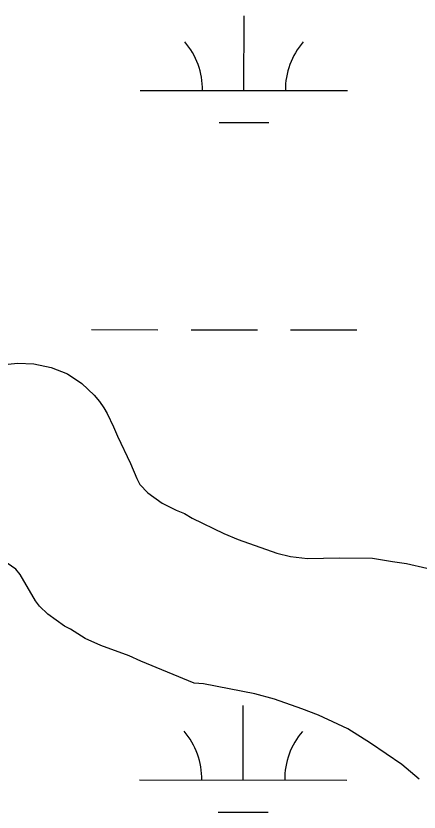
# Model space of a CAD drawing. Extents: x 3148686 to 3186545, y 916144 to 941516.
# Drawn here: x 3179955.4 to 3180149.9, y 933847.2 to 934231.3 of the extents above; entities that cross this region are included whole.
import ezdxf

# ---------------------------------------------------------------- set-up
doc = ezdxf.new("R2010")
doc.units = 0
for name, color, linetype in [('V-SITE-VEGE', 7, 'Continuous'), ('V-TOPO-SHOR', 7, 'Continuous'), ('V-WETL-SWMP', 7, 'Continuous')]:
    doc.layers.add(name, color=color, linetype=linetype)

msp = doc.modelspace()

# ---------------------------------------------------------------- linework, layer by layer
at = {"layer": 'V-SITE-VEGE'}
for p, q in [((3179951.61, 934063.26), (3179956.2, 934063.72)), ((3179956.2, 934063.72), (3179963.99, 934063.41)), ((3179963.99, 934063.41), (3179972.4, 934061.71)), ((3179972.4, 934061.71), (3179980.23, 934058.61)), ((3179980.23, 934058.61), (3179987.27, 934053.9)), ((3179987.27, 934053.9), (3179993.13, 934048.38)), ((3179993.13, 934048.38), (3179995.77, 934045.22)), ((3179995.77, 934045.22), (3179997.8, 934042.25)), ((3179997.8, 934042.25), (3179999.43, 934039.47)), ((3179999.43, 934039.47), (3180002.5, 934033.12)), ((3180002.5, 934033.12), (3180004.36, 934028.55)), ((3180004.36, 934028.55), (3180010.7, 934015.44)), ((3180010.7, 934015.44), (3180013.79, 934008.09)), ((3180013.79, 934008.09), (3180015.22, 934005.31)), ((3180015.22, 934005.31), (3180019.06, 934001.16)), ((3180019.06, 934001.16), (3180025.91, 933996.25)), ((3180025.91, 933996.25), (3180032.74, 933992.94)), ((3180032.74, 933992.94), (3180036.76, 933991.19)), ((3180036.76, 933991.19), (3180040.38, 933989.04)), ((3180040.38, 933989.04), (3180055.65, 933981.63)), ((3180055.65, 933981.63), (3180062.67, 933978.72)), ((3180062.67, 933978.72), (3180081.33, 933972.16)), ((3179955.4, 933964.45), (3179949.16, 933968.76)), ((3180081.33, 933972.16), (3180087.94, 933970.44)), ((3180087.94, 933970.44), (3180096.13, 933969.54)), ((3180096.13, 933969.54), (3180111.51, 933969.92)), ((3180111.51, 933969.92), (3180127.49, 933969.72)), ((3180127.49, 933969.72), (3180137.1, 933968.04)), ((3180137.1, 933968.04), (3180143.9, 933967.12)), ((3180143.9, 933967.12), (3180153.71, 933964.84)), ((3179957.43, 933961.87), (3179955.4, 933964.45)), ((3179964.77, 933949.18), (3179957.43, 933961.87)), ((3179966.8, 933946.61), (3179964.77, 933949.18)), ((3179970.84, 933942.66), (3179966.8, 933946.61)), ((3179978.9, 933936.97), (3179970.84, 933942.66)), ((3179981.71, 933935.41), (3179978.9, 933936.97)), ((3179988.76, 933930.9), (3179981.71, 933935.41)), ((3179996.38, 933927.59), (3179988.76, 933930.9)), ((3180010.03, 933922.56), (3179996.38, 933927.59)), ((3180015.65, 933920.04), (3180010.03, 933922.56)), ((3180041.34, 933909.36), (3180015.65, 933920.04)), ((3180045.94, 933909.02), (3180041.34, 933909.36)), ((3180070.76, 933904.33), (3180045.94, 933909.02)), ((3180080.18, 933901.64), (3180070.76, 933904.33)), ((3180093.42, 933897.01), (3180080.18, 933901.64)), ((3180101.44, 933893.91), (3180093.42, 933897.01)), ((3180110.68, 933889.63), (3180101.44, 933893.91)), ((3180115.5, 933887.29), (3180110.68, 933889.63)), ((3180126.57, 933880.43), (3180115.5, 933887.29)), ((3180141.67, 933870.23), (3180126.57, 933880.43)), ((3180149.94, 933863.14), (3180141.67, 933870.23))]:
    msp.add_line(p, q, dxfattribs=at)
at = {"layer": 'V-TOPO-SHOR'}
for points in [[(3179951.61, 934063.26), (3179956.2, 934063.72), (3179963.99, 934063.41), (3179972.4, 934061.71), (3179980.23, 934058.61), (3179987.27, 934053.9), (3179993.13, 934048.38), (3179995.77, 934045.22), (3179997.8, 934042.25), (3179999.43, 934039.47), (3180002.5, 934033.12), (3180004.36, 934028.55), (3180010.7, 934015.44), (3180013.79, 934008.09), (3180015.22, 934005.31), (3180019.06, 934001.16), (3180025.91, 933996.25), (3180032.74, 933992.94), (3180036.76, 933991.19), (3180040.38, 933989.04), (3180055.65, 933981.63), (3180062.67, 933978.72), (3180081.33, 933972.16), (3180087.94, 933970.44), (3180096.14, 933969.54), (3180111.51, 933969.92), (3180127.49, 933969.72), (3180137.1, 933968.04), (3180143.9, 933967.12), (3180153.71, 933964.84)], [(3180149.94, 933863.14), (3180141.67, 933870.23), (3180126.57, 933880.43), (3180115.5, 933887.29), (3180110.68, 933889.63), (3180101.44, 933893.91), (3180093.42, 933897.01), (3180080.18, 933901.64), (3180070.76, 933904.33), (3180045.94, 933909.02), (3180041.34, 933909.36), (3180015.65, 933920.04), (3180010.03, 933922.56), (3179996.38, 933927.59), (3179988.76, 933930.9), (3179981.71, 933935.41), (3179978.9, 933936.97), (3179970.84, 933942.66), (3179966.8, 933946.61), (3179964.77, 933949.18), (3179957.43, 933961.87), (3179955.4, 933964.45), (3179949.16, 933968.76)]]:
    msp.add_lwpolyline(points, dxfattribs=at)
at = {"layer": 'V-WETL-SWMP'}
for p, q in [((3180065.43, 934195.32), (3180065.47, 934231.32)), ((3180015.43, 934195.37), (3180115.43, 934195.27)), ((3180053.42, 934179.9), (3180077.42, 934179.88)), ((3179991.91, 934079.97), (3180023.91, 934079.93)), ((3180039.91, 934079.92), (3180071.91, 934079.88)), ((3180087.91, 934079.87), (3180119.91, 934079.83)), ((3179951.61, 934063.26), (3179956.2, 934063.72)), ((3179951.61, 934063.26), (3179956.2, 934063.72)), ((3179956.2, 934063.72), (3179963.99, 934063.41)), ((3179956.2, 934063.72), (3179963.99, 934063.41)), ((3179963.99, 934063.41), (3179972.4, 934061.71)), ((3179963.99, 934063.41), (3179972.4, 934061.71)), ((3179972.4, 934061.71), (3179980.23, 934058.61)), ((3179972.4, 934061.71), (3179980.23, 934058.61)), ((3179980.23, 934058.61), (3179987.27, 934053.9)), ((3179980.23, 934058.61), (3179987.27, 934053.9)), ((3179987.27, 934053.9), (3179993.13, 934048.38)), ((3179987.27, 934053.9), (3179993.13, 934048.38)), ((3179993.13, 934048.38), (3179995.77, 934045.22)), ((3179993.13, 934048.38), (3179995.77, 934045.22)), ((3179995.77, 934045.22), (3179997.8, 934042.25)), ((3179995.77, 934045.22), (3179997.8, 934042.25)), ((3179997.8, 934042.25), (3179999.43, 934039.47)), ((3179997.8, 934042.25), (3179999.43, 934039.47)), ((3179999.43, 934039.47), (3180002.5, 934033.12)), ((3179999.43, 934039.47), (3180002.5, 934033.12)), ((3180002.5, 934033.12), (3180004.35, 934028.55)), ((3180002.5, 934033.12), (3180004.35, 934028.55)), ((3180004.35, 934028.55), (3180010.7, 934015.44)), ((3180004.35, 934028.55), (3180010.7, 934015.44)), ((3180010.7, 934015.44), (3180013.79, 934008.09)), ((3180010.7, 934015.44), (3180013.79, 934008.09)), ((3180013.79, 934008.09), (3180015.22, 934005.31)), ((3180013.79, 934008.09), (3180015.22, 934005.31)), ((3180015.22, 934005.31), (3180019.06, 934001.16)), ((3180015.22, 934005.31), (3180019.06, 934001.16)), ((3180019.06, 934001.16), (3180025.91, 933996.25)), ((3180019.06, 934001.16), (3180025.91, 933996.25)), ((3180025.91, 933996.25), (3180032.74, 933992.94)), ((3180025.91, 933996.25), (3180032.74, 933992.94)), ((3180032.74, 933992.94), (3180036.76, 933991.19)), ((3180032.74, 933992.94), (3180036.76, 933991.19)), ((3180036.76, 933991.19), (3180040.38, 933989.04)), ((3180036.76, 933991.19), (3180040.38, 933989.04)), ((3180040.38, 933989.04), (3180055.65, 933981.63)), ((3180040.38, 933989.04), (3180055.65, 933981.63)), ((3180055.65, 933981.63), (3180062.67, 933978.72)), ((3180055.65, 933981.63), (3180062.67, 933978.72)), ((3180062.67, 933978.72), (3180081.33, 933972.16)), ((3180062.67, 933978.72), (3180081.33, 933972.16)), ((3179955.4, 933964.45), (3179949.16, 933968.77)), ((3179955.4, 933964.45), (3179949.16, 933968.77)), ((3180081.33, 933972.16), (3180087.94, 933970.44)), ((3180081.33, 933972.16), (3180087.94, 933970.44)), ((3180087.94, 933970.44), (3180096.14, 933969.54)), ((3180087.94, 933970.44), (3180096.14, 933969.54)), ((3180096.14, 933969.54), (3180111.51, 933969.93)), ((3180096.14, 933969.54), (3180111.51, 933969.93)), ((3180111.51, 933969.93), (3180127.49, 933969.72)), ((3180111.51, 933969.93), (3180127.49, 933969.72)), ((3180127.49, 933969.72), (3180137.1, 933968.04)), ((3180127.49, 933969.72), (3180137.1, 933968.04)), ((3180137.1, 933968.04), (3180143.9, 933967.12)), ((3180137.1, 933968.04), (3180143.9, 933967.12)), ((3180143.9, 933967.12), (3180153.71, 933964.84)), ((3180143.9, 933967.12), (3180153.71, 933964.84)), ((3179957.43, 933961.88), (3179955.4, 933964.45)), ((3179957.43, 933961.88), (3179955.4, 933964.45)), ((3179964.77, 933949.18), (3179957.43, 933961.88)), ((3179964.77, 933949.18), (3179957.43, 933961.88)), ((3179966.8, 933946.61), (3179964.77, 933949.18)), ((3179966.8, 933946.61), (3179964.77, 933949.18)), ((3179970.84, 933942.66), (3179966.8, 933946.61)), ((3179970.84, 933942.66), (3179966.8, 933946.61)), ((3179978.9, 933936.97), (3179970.84, 933942.66)), ((3179978.9, 933936.97), (3179970.84, 933942.66)), ((3179981.71, 933935.41), (3179978.9, 933936.97)), ((3179981.71, 933935.41), (3179978.9, 933936.97)), ((3179988.76, 933930.9), (3179981.71, 933935.41)), ((3179988.76, 933930.9), (3179981.71, 933935.41)), ((3179996.39, 933927.59), (3179988.76, 933930.9)), ((3179996.39, 933927.59), (3179988.76, 933930.9)), ((3180010.03, 933922.57), (3179996.39, 933927.59)), ((3180010.03, 933922.57), (3179996.39, 933927.59)), ((3180015.65, 933920.04), (3180010.03, 933922.57)), ((3180015.65, 933920.04), (3180010.03, 933922.57)), ((3180041.34, 933909.36), (3180015.65, 933920.04)), ((3180041.34, 933909.36), (3180015.65, 933920.04)), ((3180045.94, 933909.02), (3180041.34, 933909.36)), ((3180045.94, 933909.02), (3180041.34, 933909.36)), ((3180070.76, 933904.33), (3180045.94, 933909.02)), ((3180070.76, 933904.33), (3180045.94, 933909.02)), ((3180080.18, 933901.64), (3180070.76, 933904.33)), ((3180080.18, 933901.64), (3180070.76, 933904.33)), ((3180093.42, 933897.01), (3180080.18, 933901.64)), ((3180093.42, 933897.01), (3180080.18, 933901.64)), ((3180065.08, 933862.65), (3180065.12, 933898.65)), ((3180101.44, 933893.91), (3180093.42, 933897.01)), ((3180101.44, 933893.91), (3180093.42, 933897.01)), ((3180110.68, 933889.63), (3180101.44, 933893.91)), ((3180110.68, 933889.63), (3180101.44, 933893.91)), ((3180115.5, 933887.29), (3180110.68, 933889.63)), ((3180115.5, 933887.29), (3180110.68, 933889.63)), ((3180126.57, 933880.43), (3180115.5, 933887.29)), ((3180126.57, 933880.43), (3180115.5, 933887.29)), ((3180141.67, 933870.23), (3180126.57, 933880.43)), ((3180141.67, 933870.23), (3180126.57, 933880.43)), ((3180149.94, 933863.14), (3180141.67, 933870.23)), ((3180149.94, 933863.14), (3180141.67, 933870.23)), ((3180015.08, 933862.7), (3180115.08, 933862.59)), ((3180053.07, 933847.23), (3180077.07, 933847.2))]:
    msp.add_line(p, q, dxfattribs=at)
for centre, start, end in [((3180010.19, 934195.86), 359.1678, 40.7115), ((3180120.68, 934195.74), 139.1678, 180.7115), ((3180009.84, 933863.18), 359.1678, 40.7115), ((3180120.33, 933863.06), 139.1678, 180.7115)]:
    msp.add_arc(centre, 35.25, start, end, dxfattribs=at)

doc.saveas('drawing.dxf')
